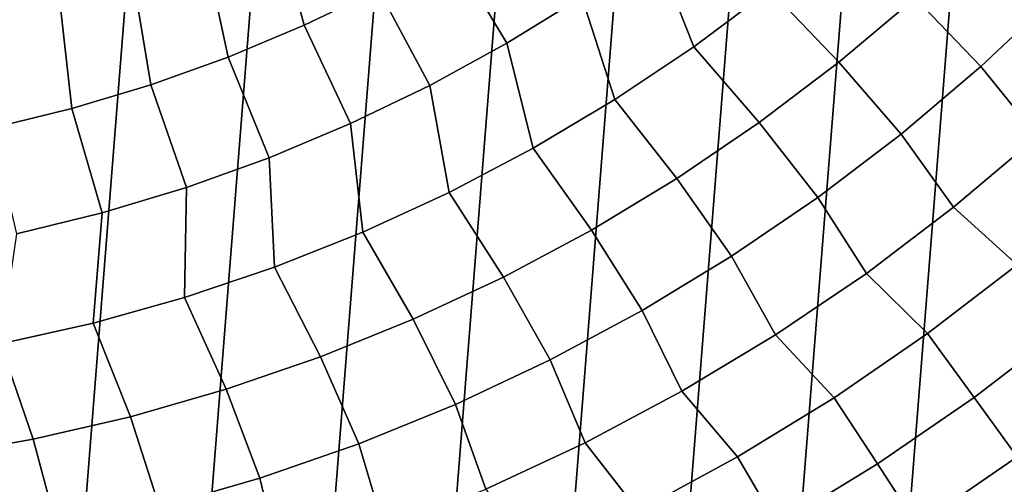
# Model space of a CAD drawing. Header units: metres. Extents: x -167 to 28, y -50 to 27.
# Tile 285 of 331: x 3.96 to 14.71, y -20.73 to -15.66. Entities that reach past the tile are written whole.
import ezdxf

# ---------------------------------------------------------------- set-up
doc = ezdxf.new("R2010")
doc.units = ezdxf.units.M
doc.layers.add('solid_12_065_011_XXX', color=7, linetype='CONTINUOUS')

msp = doc.modelspace()

# ---------------------------------------------------------------- linework, layer by layer
at = {"layer": 'solid_12_065_011_XXX'}
for points in [[(4.207098, 26.262609, 0.2), (0.022623, -26.597439, 0.2), (-1.392003, -26.561003, 0.2), (2.802653, 26.449375, 0.2)], [(5.599999, 26.00124, 0.2), (1.438912, -26.558498, 0.2), (0.022623, -26.597439, 0.2), (4.207098, 26.262609, 0.2)], [(6.976521, 25.666178, 0.2), (2.851502, -26.444155, 0.2), (1.438912, -26.558498, 0.2), (5.599999, 26.00124, 0.2)], [(8.333064, 25.258354, 0.2), (4.255505, -26.254814, 0.2), (2.851502, -26.444155, 0.2), (6.976521, 25.666178, 0.2)], [(9.666076, 24.778851, 0.2), (5.647253, -25.991018, 0.2), (4.255505, -26.254814, 0.2), (8.333064, 25.258354, 0.2)], [(10.971596, 24.229086, 0.2), (7.02309, -25.653473, 0.2), (5.647253, -25.991018, 0.2), (9.666076, 24.778851, 0.2)], [(12.24579, 23.610701, 0.2), (8.378925, -25.243179, 0.2), (7.02309, -25.653473, 0.2), (10.971596, 24.229086, 0.2)], [(13.485169, 22.925415, 0.2), (9.71078, -24.761368, 0.2), (8.378925, -25.243179, 0.2), (12.24579, 23.610701, 0.2)], [(14.686287, 22.175152, 0.2), (11.015003, -24.209381, 0.2), (9.71078, -24.761368, 0.2), (13.485169, 22.925415, 0.2)], [(15.845693, 21.362082, 0.2), (12.287968, -23.588774, 0.2), (11.015003, -24.209381, 0.2), (14.686287, 22.175152, 0.2)], [(16.960054, 20.48856, 0.2), (13.526011, -22.901344, 0.2), (12.287968, -23.588774, 0.2), (15.845693, 21.362082, 0.2)], [(18.026325, 19.556995, 0.2), (14.725575, -22.149086, 0.2), (13.526011, -22.901344, 0.2), (16.960054, 20.48856, 0.2)], [(7.06445, -15.724863, 139.088928), (7.875406, -15.334788, 139.088928), (7.487503, -14.149953, 139.928345), (6.737846, -14.521891, 139.928345)], [(11.643534, -14.279527, 138.188522), (10.883203, -14.867167, 138.188522), (11.315321, -15.959747, 137.229401), (12.144955, -15.337864, 137.229401)], [(10.093268, -15.414367, 138.188522), (9.430786, -14.430455, 139.088928), (8.664902, -14.902927, 139.088928), (9.275878, -15.919638, 138.188522)], [(6.234242, -16.072086, 139.088928), (7.06445, -15.724863, 139.088928), (6.737846, -14.521891, 139.928345), (5.969778, -14.854145, 139.928345)], [(12.144955, -15.337864, 137.229401), (12.89914, -16.129753, 136.214035), (13.731178, -15.427621, 136.214035), (12.940477, -14.672902, 137.229401)], [(13.731178, -15.427621, 136.214035), (14.449652, -16.175856, 135.144974), (15.280225, -15.393683, 135.144974), (14.525061, -14.682621, 136.214035)], [(5.387047, -16.375515, 139.088928), (6.234242, -16.072086, 139.088928), (5.969778, -14.854145, 139.928345), (5.185396, -15.145809, 139.928345)], [(9.275878, -15.919638, 138.188522), (8.664902, -14.902927, 139.088928), (7.875406, -15.334788, 139.088928), (8.433256, -16.381603, 138.188522)], [(10.883203, -14.867167, 138.188522), (10.093268, -15.414367, 138.188522), (10.453905, -16.536804, 137.229401), (11.315321, -15.959747, 137.229401)], [(4.525172, -16.634319, 139.088928), (5.387047, -16.375515, 139.088928), (5.185396, -15.145809, 139.928345), (4.386845, -15.396086, 139.928345)], [(8.433256, -16.381603, 138.188522), (7.875406, -15.334788, 139.088928), (7.06445, -15.724863, 139.088928), (7.567695, -16.799011, 138.188522)], [(11.315321, -15.959747, 137.229401), (12.03126, -16.787064, 136.214035), (12.89914, -16.129753, 136.214035), (12.144955, -15.337864, 137.229401)], [(3.650966, -16.847795, 139.088928), (4.525172, -16.634319, 139.088928), (4.386845, -15.396086, 139.928345), (3.576306, -15.604291, 139.928345)], [(10.093268, -15.414367, 138.188522), (9.275878, -15.919638, 138.188522), (9.563128, -17.067413, 137.229401), (10.453905, -16.536804, 137.229401)], [(12.89914, -16.129753, 136.214035), (13.5791, -16.913273, 135.144974), (14.449652, -16.175856, 135.144974), (13.731178, -15.427621, 136.214035)], [(15.280225, -15.393683, 135.144974), (14.449652, -16.175856, 135.144974), (15.06704, -16.940165, 134.024979), (15.939115, -16.12233, 134.024979)], [(7.567695, -16.799011, 138.188522), (7.06445, -15.724863, 139.088928), (6.234242, -16.072086, 139.088928), (6.681548, -17.170721, 138.188522)], [(9.275878, -15.919638, 138.188522), (8.433256, -16.381603, 138.188522), (8.64549, -17.550087, 137.229401), (9.563128, -17.067413, 137.229401)], [(10.453905, -16.536804, 137.229401), (11.129949, -17.397728, 136.214035), (12.03126, -16.787064, 136.214035), (11.315321, -15.959747, 137.229401)], [(6.681548, -17.170721, 138.188522), (6.234242, -16.072086, 139.088928), (5.387047, -16.375515, 139.088928), (5.777227, -17.495726, 138.188522)], [(12.03126, -16.787064, 136.214035), (12.670978, -17.603893, 135.144974), (13.5791, -16.913273, 135.144974), (12.89914, -16.129753, 136.214035)], [(14.449652, -16.175856, 135.144974), (13.5791, -16.913273, 135.144974), (14.153066, -17.71089, 134.024979), (15.06704, -16.940165, 134.024979)], [(5.777227, -17.495726, 138.188522), (5.387047, -16.375515, 139.088928), (4.525172, -16.634319, 139.088928), (4.857191, -17.773138, 138.188522)], [(8.433256, -16.381603, 138.188522), (7.567695, -16.799011, 138.188522), (7.703569, -17.983465, 137.229401), (8.64549, -17.550087, 137.229401)], [(9.563128, -17.067413, 137.229401), (10.197711, -17.960051, 136.214035), (11.129949, -17.397728, 136.214035), (10.453905, -16.536804, 137.229401)], [(4.857191, -17.773138, 138.188522), (4.525172, -16.634319, 139.088928), (3.650966, -16.847795, 139.088928), (3.923942, -18.002207, 138.188522)], [(7.567695, -16.799011, 138.188522), (6.681548, -17.170721, 138.188522), (6.740012, -18.366335, 137.229401), (7.703569, -17.983465, 137.229401)], [(11.129949, -17.397728, 136.214035), (11.727797, -18.245808, 135.144974), (12.670978, -17.603893, 135.144974), (12.03126, -16.787064, 136.214035)], [(13.5791, -16.913273, 135.144974), (12.670978, -17.603893, 135.144974), (13.199732, -18.432362, 134.024979), (14.153066, -17.71089, 134.024979)], [(14.153066, -17.71089, 134.024979), (14.84618, -18.338669, 132.856903), (15.785748, -17.536419, 132.856903), (15.06704, -16.940165, 134.024979)], [(8.64549, -17.550087, 137.229401), (9.237136, -18.472467, 136.214035), (10.197711, -17.960051, 136.214035), (9.563128, -17.067413, 137.229401)], [(6.681548, -17.170721, 138.188522), (5.777227, -17.495726, 138.188522), (5.757524, -18.697618, 137.229401), (6.740012, -18.366335, 137.229401)], [(10.197711, -17.960051, 136.214035), (10.752168, -18.83724, 135.144974), (11.727797, -18.245808, 135.144974), (11.129949, -17.397728, 136.214035)], [(5.777227, -17.495726, 138.188522), (4.857191, -17.773138, 138.188522), (4.758864, -18.976385, 137.229401), (5.757524, -18.697618, 137.229401)], [(7.703569, -17.983465, 137.229401), (8.250894, -18.933554, 136.214035), (9.237136, -18.472467, 136.214035), (8.64549, -17.550087, 137.229401)], [(12.670978, -17.603893, 135.144974), (11.727797, -18.245808, 135.144974), (12.209691, -19.102575, 134.024979), (13.199732, -18.432362, 134.024979)], [(13.199732, -18.432362, 134.024979), (13.865908, -19.090637, 132.856903), (14.84618, -18.338669, 132.856903), (14.153066, -17.71089, 134.024979)], [(4.857191, -17.773138, 138.188522), (3.923942, -18.002207, 138.188522), (3.746839, -19.201855, 137.229401), (4.758864, -18.976385, 137.229401)], [(6.740012, -18.366335, 137.229401), (7.241725, -19.342031, 136.214035), (8.250894, -18.933554, 136.214035), (7.703569, -17.983465, 137.229401)], [(9.237136, -18.472467, 136.214035), (9.74679, -19.376553, 135.144974), (10.752168, -18.83724, 135.144974), (10.197711, -17.960051, 136.214035)], [(11.727797, -18.245808, 135.144974), (10.752168, -18.83724, 135.144974), (11.185695, -19.719664, 134.024979), (12.209691, -19.102575, 134.024979)], [(5.757524, -18.697618, 137.229401), (6.212434, -19.69676, 136.214035), (7.241725, -19.342031, 136.214035), (6.740012, -18.366335, 137.229401)], [(15.392105, -19.007666, 131.643692), (14.84618, -18.338669, 132.856903), (13.865908, -19.090637, 132.856903), (14.376226, -19.787178, 131.643692)], [(8.250894, -18.933554, 136.214035), (8.714444, -19.862255, 135.144974), (9.74679, -19.376553, 135.144974), (9.237136, -18.472467, 136.214035)], [(12.209691, -19.102575, 134.024979), (12.847618, -19.790264, 132.856903), (13.865908, -19.090637, 132.856903), (13.199732, -18.432362, 134.024979)], [(4.758864, -18.976385, 137.229401), (5.16588, -19.996759, 136.214035), (6.212434, -19.69676, 136.214035), (5.757524, -18.697618, 137.229401)], [(10.752168, -18.83724, 135.144974), (9.74679, -19.376553, 135.144974), (10.130591, -20.281914, 134.024979), (11.185695, -19.719664, 134.024979)], [(3.746839, -19.201855, 137.229401), (4.104972, -20.241194, 136.214035), (5.16588, -19.996759, 136.214035), (4.758864, -18.976385, 137.229401)], [(7.241725, -19.342031, 136.214035), (7.657987, -20.293003, 135.144974), (8.714444, -19.862255, 135.144974), (8.250894, -18.933554, 136.214035)], [(14.84713, -20.43532, 130.388458), (15.896284, -19.630276, 130.388458), (15.392105, -19.007666, 131.643692), (14.376226, -19.787178, 131.643692)], [(11.185695, -19.719664, 134.024979), (11.794103, -20.435631, 132.856903), (12.847618, -19.790264, 132.856903), (12.209691, -19.102575, 134.024979)], [(14.376226, -19.787178, 131.643692), (13.865908, -19.090637, 132.856903), (12.847618, -19.790264, 132.856903), (13.320943, -20.512453, 131.643692)], [(2.72429, -19.37339, 137.229401), (3.032657, -20.429384, 136.214035), (4.104972, -20.241194, 136.214035), (3.746839, -19.201855, 137.229401)], [(6.212434, -19.69676, 136.214035), (6.580342, -20.667603, 135.144974), (7.657987, -20.293003, 135.144974), (7.241725, -19.342031, 136.214035)], [(9.74679, -19.376553, 135.144974), (8.714444, -19.862255, 135.144974), (9.047316, -20.78776, 134.024979), (10.130591, -20.281914, 134.024979)], [(5.16588, -19.996759, 136.214035), (5.484491, -20.985022, 135.144974), (6.580342, -20.667603, 135.144974), (6.212434, -19.69676, 136.214035)], [(10.130591, -20.281914, 134.024979), (10.708251, -21.024967, 132.856903), (11.794103, -20.435631, 132.856903), (11.185695, -19.719664, 134.024979)], [(8.714444, -19.862255, 135.144974), (7.657987, -20.293003, 135.144974), (7.93888, -21.235798, 134.024979), (9.047316, -20.78776, 134.024979)], [(13.320943, -20.512453, 131.643692), (12.847618, -19.790264, 132.856903), (11.794103, -20.435631, 132.856903), (12.229148, -21.181507, 131.643692)], [(13.75728, -21.184353, 130.388458), (14.84713, -20.43532, 130.388458), (14.376226, -19.787178, 131.643692), (13.320943, -20.512453, 131.643692)], [(4.104972, -20.241194, 136.214035), (4.373465, -21.244377, 135.144974), (5.484491, -20.985022, 135.144974), (5.16588, -19.996759, 136.214035)], [(3.032657, -20.429384, 136.214035), (3.250338, -21.444954, 135.144974), (4.373465, -21.244377, 135.144974), (4.104972, -20.241194, 136.214035)], [(7.657987, -20.293003, 135.144974), (6.580342, -20.667603, 135.144974), (6.808366, -21.624779, 134.024979), (7.93888, -21.235798, 134.024979)], [(9.047316, -20.78776, 134.024979), (9.59304, -21.556656, 132.856903), (10.708251, -21.024967, 132.856903), (10.130591, -20.281914, 134.024979)], [(12.229148, -21.181507, 131.643692), (11.794103, -20.435631, 132.856903), (10.708251, -21.024967, 132.856903), (11.103834, -21.792501, 131.643692)], [(12.629723, -21.875322, 130.388458), (13.75728, -21.184353, 130.388458), (13.320943, -20.512453, 131.643692), (12.229148, -21.181507, 131.643692)], [(14.84713, -20.43532, 130.388458), (13.75728, -21.184353, 130.388458), (14.158563, -21.802275, 129.094391), (15.280202, -21.031393, 129.094391)], [(6.580342, -20.667603, 135.144974), (5.484491, -20.985022, 135.144974), (5.658919, -21.953623, 134.024979), (6.808366, -21.624779, 134.024979)], [(14.567124, -21.484945, 24.5), (15.708965, -20.664762, 24.5), (15.708934, -20.664787, 25), (14.567173, -21.484909, 25)], [(16.09593, -21.637564, 24.5), (15.708965, -20.664762, 24.5), (14.567124, -21.484945, 24.5), (14.921211, -22.463764, 24.5)], [(15.70893, -20.664789, 111.5), (14.567137, -21.484938, 111.5), (14.567173, -21.484909, 111), (15.708934, -20.664787, 111)], [(15.634242, -22.254604, 111.5), (14.567137, -21.484938, 111.5), (15.70893, -20.664789, 111.5), (16.796659, -21.390865, 111.5)], [(15.708934, -20.664787, 111), (14.567173, -21.484909, 111), (16.674334, -21.235975, 111)], [(14.567173, -21.484909, 25), (15.708934, -20.664787, 25), (16.674334, -21.235975, 25)]]:
    msp.add_3dface(points, dxfattribs=at)

doc.saveas('drawing.dxf')
